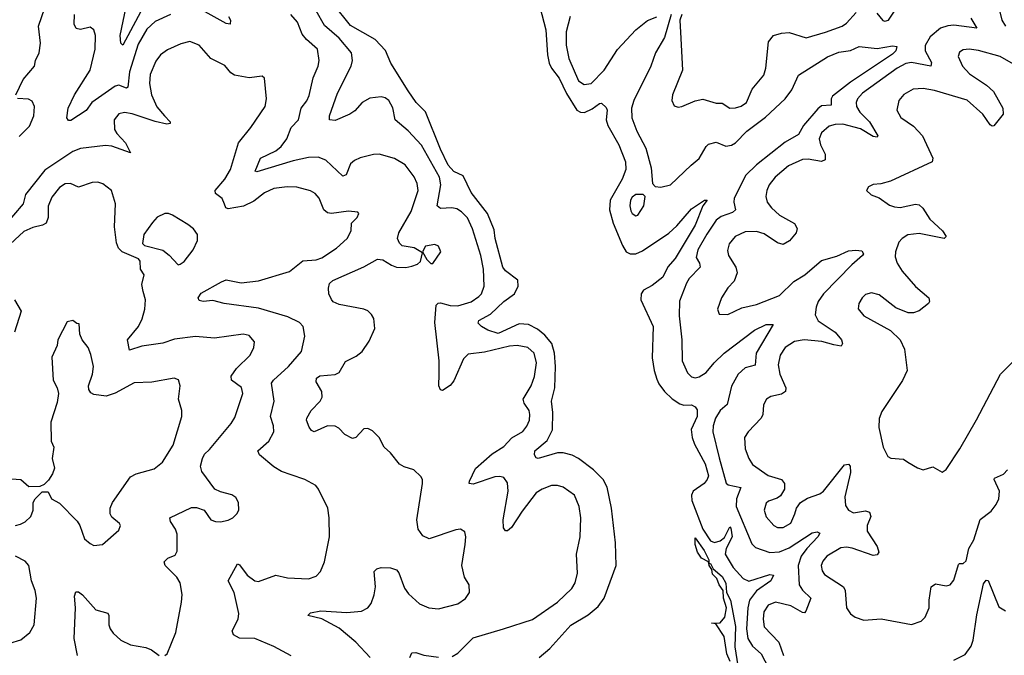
# Model space of a CAD drawing. Extents: x 1550320 to 1685906, y 509093 to 640511.
# Tile 367 of 532: x 1622647 to 1627789, y 602986 to 606308. Entities that reach past the tile are written whole.
import ezdxf

# ---------------------------------------------------------------- set-up
doc = ezdxf.new("R2010")
doc.units = 0

msp = doc.modelspace()

# ---------------------------------------------------------------- linework, layer by layer
at = {"layer": '0CON20XD'}
for points in [[(1622627.1, 605915), (1622664.4, 605995), (1622724, 606065), (1622730, 606095), (1622748.9, 606135), (1622756.4, 606185), (1622745.4, 606275), (1622779.1, 606370.9), (1622800.4, 606465), (1622801.1, 606495), (1622786.7, 606545), (1622790, 606575), (1622763.3, 606593.3), (1622705, 606599.6), (1622605, 606571.8)], [(1623305, 606400), (1623185, 606174.2), (1623175.5, 606185.5), (1623172.6, 606225), (1623202.6, 606375)], [(1625360, 602975), (1625415, 603022.2), (1625525, 603143.3), (1625615, 603198.1), (1625667.8, 603242.2), (1625699.2, 603285), (1625762.5, 603455), (1625759.4, 603575), (1625736.9, 603755), (1625715.6, 603865), (1625694.2, 603905), (1625642.9, 603955), (1625564.6, 604014.6), (1625532, 604032), (1625485, 604045.5), (1625455, 604044.6), (1625355, 604015.8), (1625345, 604018.8), (1625335.8, 604035), (1625337.5, 604055), (1625401, 604109), (1625430, 604165), (1625432.1, 604255), (1625424.7, 604315), (1625441.9, 604385), (1625445.9, 604495), (1625440.3, 604565), (1625425.3, 604615.3), (1625389.8, 604659.8), (1625350.9, 604690.9), (1625305, 604716.1), (1625255, 604718.7), (1625145, 604667.5), (1625091.1, 604685), (1625058, 604705), (1625042.1, 604722.1), (1625045, 604735.7), (1625105, 604768.5), (1625175.5, 604835), (1625231.9, 604875), (1625249.5, 604915), (1625247.8, 604947.8), (1625185, 604995.8), (1625169.8, 605015), (1625130.8, 605165), (1625125, 605210), (1625090.7, 605295), (1625004, 605405), (1624963, 605493), (1624915, 605515.4), (1624885, 605548.5), (1624845, 605631.8), (1624767, 605827), (1624717.5, 605875), (1624675, 605936.4), (1624585, 606080.8), (1624557.4, 606147.4), (1624503.8, 606203.8), (1624375, 606277.3), (1624282, 606392)], [(1627123.1, 606343.1), (1627155, 606304), (1627165, 606300), (1627185, 606306), (1627242.9, 606395)], [(1623738.4, 606325), (1623747.9, 606305), (1623746, 606285), (1623725, 606287.8), (1623615, 606348.8)], [(1624905, 602980.7), (1624935, 602996.9), (1625015, 603077.1), (1625174.5, 603125.5), (1625325, 603174.4), (1625455.8, 603264.2), (1625531.1, 603335), (1625547.3, 603365), (1625560.4, 603415), (1625555.5, 603515), (1625574.6, 603605.4), (1625576.8, 603705), (1625568.5, 603765), (1625543.9, 603823.9), (1625485, 603865.6), (1625455, 603874.4), (1625425, 603874.4), (1625375, 603855.6), (1625345, 603835.5), (1625270.9, 603739.1), (1625215, 603654.2), (1625195, 603637.5), (1625185, 603636.2), (1625172.9, 603652.9), (1625171.1, 603695), (1625197.5, 603845), (1625195, 603887.5), (1625175, 603915.6), (1625155, 603920.9), (1625128.5, 603918.5), (1625015, 603880.5), (1624995, 603883.8), (1624996, 603896), (1625027.4, 603962.6), (1625115, 604038.9), (1625175, 604078.2), (1625217.1, 604122.9), (1625274.6, 604155.4), (1625296.1, 604183.9), (1625309.1, 604215), (1625311.8, 604245), (1625307.3, 604265), (1625281.5, 604305), (1625275.6, 604325), (1625318.8, 604395), (1625335.9, 604444.1), (1625346, 604515), (1625334.5, 604565), (1625300, 604595), (1625245, 604606.2), (1625205, 604602.7), (1625075, 604570), (1624989.1, 604560.9), (1624965, 604536.2), (1624915, 604421.4), (1624895, 604395.8), (1624855, 604371.2), (1624844.2, 604374.2), (1624836, 604395), (1624837.1, 604455), (1624837.7, 604525), (1624815.8, 604725), (1624822.9, 604817.1), (1624833.3, 604826.7), (1624845, 604827.7), (1624895, 604814), (1624935, 604812), (1625005, 604833.9), (1625045, 604862), (1625058.5, 604875), (1625072.5, 604915), (1625070, 605005), (1625055.9, 605075), (1625011.8, 605215), (1624985, 605272.2), (1624955, 605304.5), (1624929.5, 605319.5), (1624904.6, 605325.4), (1624845, 605321.8), (1624827.8, 605335), (1624846.7, 605445), (1624838.8, 605485), (1624745, 605652.2), (1624675, 605727.8), (1624608.1, 605785), (1624595, 605846.7), (1624575.6, 605885), (1624555, 605900), (1624535, 605905.5), (1624475, 605898.2), (1624435, 605875.5), (1624397.6, 605832.4), (1624370.8, 605815), (1624295, 605780.6), (1624264.4, 605784.4), (1624265.7, 605805), (1624307.3, 605925), (1624378.5, 606065), (1624384.5, 606095), (1624379.1, 606135), (1624315, 606211.3), (1624238.1, 606278.1), (1624194.8, 606354.8)], [(1625363.8, 606375), (1625394.8, 606255), (1625403, 606125), (1625411.4, 606081.4), (1625424.3, 606054.3), (1625465, 606002.1), (1625501.9, 605921.8), (1625556.5, 605835), (1625575, 605824.6), (1625596, 605824), (1625637.5, 605842.5), (1625675, 605870.8), (1625685, 605871.2), (1625709.3, 605849.3), (1625714.4, 605835), (1625709.1, 605785), (1625717.9, 605755), (1625775.3, 605655), (1625810.8, 605565), (1625812.9, 605525), (1625793.7, 605475), (1625730.8, 605365), (1625726.5, 605315), (1625745.7, 605245.7), (1625795, 605128.9), (1625815, 605095.5), (1625835, 605084), (1625865, 605085.3), (1625899, 605101), (1626037, 605193), (1626078.5, 605231.5), (1626155, 605320), (1626222.5, 605365), (1626236.7, 605365), (1626214.2, 605335.8), (1626174.7, 605235), (1626070.4, 605059.6), (1626032.5, 605017.5), (1626005, 604961.8), (1625950.3, 604919.7), (1625905.5, 604895), (1625893.4, 604875), (1625890.9, 604845), (1625955.9, 604705), (1625949.5, 604540.5), (1625960.5, 604475), (1625975, 604430), (1625985.4, 604405), (1626015, 604364.5), (1626055, 604327.3), (1626095, 604301.5), (1626115, 604294.5), (1626155.8, 604295.8), (1626174.2, 604285), (1626185, 604270), (1626185.3, 604235), (1626153.4, 604166.6), (1626158.8, 604125), (1626170.5, 604090.5), (1626226.4, 603986.4), (1626244.3, 603925), (1626237.8, 603905), (1626221, 603885), (1626164.8, 603845), (1626156.2, 603823.8), (1626157.3, 603795), (1626215, 603645.3), (1626255, 603584), (1626275, 603575.6), (1626305, 603585.2), (1626327.2, 603602.8), (1626355, 603657.1), (1626360.2, 603650.2), (1626367.3, 603605), (1626336.4, 603545), (1626331.1, 603515), (1626372.9, 603445), (1626425, 603387.3), (1626455, 603374.8), (1626565, 603409.4), (1626583.3, 603405), (1626569.2, 603375), (1626495, 603323.5), (1626458.6, 603275), (1626449.1, 603235), (1626442.8, 603125), (1626449, 603075), (1626474.1, 603034.1), (1626520, 602995), (1626575, 602887.7)], [(1626105.1, 606335), (1626094.6, 606305), (1626100.4, 606210.4), (1626108.9, 606045), (1626055.8, 605915), (1626052, 605885), (1626065, 605857.5), (1626085, 605851.2), (1626105, 605854), (1626175, 605884.4), (1626215, 605892.9), (1626285, 605871.9), (1626315, 605871.1), (1626355, 605845.6), (1626385, 605846.9), (1626414.5, 605855.5), (1626442, 605875), (1626472.5, 605945), (1626532.4, 606017.6), (1626544.5, 606055.5), (1626558.3, 606191.7), (1626584.5, 606225.5), (1626625, 606238.6), (1626665, 606240.8), (1626755, 606214.2), (1626855, 606242.1), (1626942, 606275), (1626965, 606290), (1627014.7, 606345.3)], [(1627764.3, 606355.7), (1627775.6, 606305), (1627794.4, 606275)], [(1623435, 606334.5), (1623355, 606299.2), (1623311.9, 606258.1), (1623265, 606180), (1623220, 606035), (1623211.9, 605955), (1623205, 605949.5), (1623165, 605965.9), (1623145, 605960.3), (1623023.8, 605876.2), (1622995, 605833.8), (1622955, 605806.7), (1622915, 605781.2), (1622901.7, 605781.7), (1622894, 605795), (1622900.8, 605845), (1622934.2, 605915), (1623014.7, 606045), (1623041.2, 606155), (1623043.5, 606225), (1623034.5, 606254.5), (1623015, 606269.4), (1622965, 606256.9), (1622941.9, 606261.9), (1622931.6, 606285), (1622933.1, 606335)], [(1624477.3, 602975), (1624401.8, 603055), (1624315, 603128.1), (1624225, 603177.7), (1624152.5, 603195), (1624165, 603209.2), (1624220.4, 603219.6), (1624355, 603209.4), (1624432.7, 603217.3), (1624465.7, 603235), (1624483.1, 603256.9), (1624498.3, 603301.7), (1624504.5, 603345), (1624497.5, 603425), (1624511.7, 603438.3), (1624534.6, 603445.4), (1624584.4, 603444.4), (1624615, 603434), (1624627, 603417), (1624657.3, 603337.3), (1624677.9, 603307.9), (1624735, 603255.7), (1624784.4, 603234.4), (1624835, 603230), (1624935, 603256.2), (1624975, 603283.8), (1624996.2, 603315), (1624993.8, 603355), (1624970.8, 603395), (1624956.9, 603455), (1624974.3, 603565), (1624977.1, 603605), (1624972.3, 603632.3), (1624950, 603645), (1624925, 603642.5), (1624785, 603594.4), (1624751.7, 603611.7), (1624728, 603645), (1624721.4, 603695), (1624750.8, 603885), (1624750, 603905), (1624741.4, 603921.4), (1624705, 603956), (1624655, 603970.8), (1624631.2, 603985), (1624584.2, 604044.2), (1624551.2, 604075), (1624524.2, 604124.2), (1624488.8, 604158.8), (1624465, 604171.2), (1624445, 604170), (1624402.5, 604125), (1624385, 604120), (1624345, 604141.2), (1624313.7, 604173.7), (1624294.5, 604184.5), (1624253.9, 604186.1), (1624185, 604154.4), (1624170.9, 604160.9), (1624158.6, 604178.6), (1624144.3, 604215), (1624145.8, 604225), (1624170, 604265), (1624217.1, 604315), (1624226.2, 604335), (1624224.6, 604365), (1624195.5, 604415), (1624196.7, 604435), (1624215, 604447.2), (1624295, 604454.6), (1624315.8, 604465), (1624348.1, 604521.9), (1624405, 604549.6), (1624435.6, 604575), (1624472.6, 604627.4), (1624501.1, 604695), (1624496.2, 604746.2), (1624485, 604767.5), (1624465.9, 604785.9), (1624445, 604796.2), (1624315, 604820), (1624285, 604834.1), (1624274.6, 604845.4), (1624262.4, 604875), (1624260.6, 604905), (1624265, 604928.9), (1624281.9, 604945), (1624445, 605016.4), (1624515, 605056.7), (1624543.6, 605053.6), (1624588.8, 605025), (1624615, 605015.7), (1624663, 605013), (1624695, 605019.4), (1624725, 605030.8), (1624740, 605045), (1624750, 605090), (1624706.4, 605116.4), (1624645, 605127.1), (1624630.2, 605140.2), (1624620, 605165), (1624626.5, 605195), (1624690.8, 605305), (1624728.9, 605415), (1624722.4, 605452.4), (1624707.3, 605487.3), (1624660.4, 605550.4), (1624605, 605582.9), (1624525, 605605.5), (1624495, 605603.3), (1624425, 605585.8), (1624395, 605572), (1624375.5, 605554.5), (1624351.8, 605498.2), (1624335, 605490.6), (1624245, 605574.5), (1624205, 605590.4), (1624155, 605588.5), (1624075, 605571.2), (1623885, 605513.8), (1623876.7, 605516.7), (1623905.2, 605584.8), (1623985, 605622.9), (1624012.2, 605645), (1624041.6, 605685), (1624065, 605744.5), (1624103.8, 605785), (1624116.4, 605845), (1624145.9, 605884.1), (1624158, 605912), (1624178.9, 606005), (1624206.1, 606065), (1624210.4, 606095), (1624202.2, 606155), (1624145.2, 606205.2), (1624122.8, 606232.8), (1624097.9, 606295), (1624062.5, 606335)], [(1625522.5, 606325), (1625501.1, 606245), (1625501.3, 606175), (1625514.6, 606105), (1625565, 605987.8), (1625595, 605970), (1625631.2, 605975), (1625699.3, 606045), (1625768.4, 606151.6), (1625864.3, 606255.7), (1625925, 606303.3), (1625975, 606322.5)], [(1626050, 606335), (1626015, 606215.5), (1625967.6, 606135), (1625942.8, 606065), (1625854, 605885), (1625842.7, 605845), (1625843.8, 605795), (1625870.4, 605725), (1625916.3, 605636.3), (1625945.5, 605534.5), (1625952.5, 605452.5), (1625965, 605436.7), (1625995, 605432.5), (1626045, 605444.3), (1626152.9, 605547.1), (1626195, 605582.5), (1626231.4, 605645), (1626245, 605657.1), (1626285, 605667.3), (1626335, 605647.2), (1626365, 605653.2), (1626386.1, 605665), (1626444.1, 605725), (1626541.2, 605798.8), (1626644.2, 605895), (1626679, 605941), (1626715, 606017.5), (1626865.8, 606114.2), (1626925, 606138), (1626985, 606146.8), (1627031.7, 606168.3), (1627125, 606157.5), (1627205, 606171.4), (1627227.7, 606167.7), (1627222.5, 606145), (1627205, 606128.1), (1626985, 605981), (1626891.3, 605908.7), (1626884.7, 605895), (1626885, 605861.9), (1626835, 605858.3), (1626815, 605842.6), (1626739.8, 605755), (1626715, 605708.9), (1626645, 605668.8), (1626495, 605550), (1626439.2, 605495), (1626377.6, 605375), (1626375.9, 605355), (1626386, 605314), (1626369.4, 605300.6), (1626310.8, 605279.2), (1626285, 605260.4), (1626235, 605187.9), (1626188.6, 605105), (1626180.7, 605065), (1626197.7, 605035), (1626201.2, 605015), (1626143.7, 604956.3), (1626129.5, 604930.5), (1626092.6, 604837.4), (1626090.8, 604760.8), (1626104.6, 604635), (1626106.8, 604525), (1626135, 604463.1), (1626155, 604442.5), (1626175, 604437.1), (1626195, 604441.2), (1626232.7, 604465), (1626273.3, 604515), (1626326.1, 604565), (1626485, 604685.9), (1626545, 604714.5), (1626582.5, 604715), (1626493.8, 604565), (1626487.8, 604502.2), (1626435, 604488.8), (1626400, 604455), (1626365, 604392.5), (1626342, 604298), (1626305, 604265.5), (1626280.8, 604225), (1626268.2, 604185), (1626267.1, 604155), (1626299.3, 604019.3), (1626336, 603886), (1626346.9, 603876.9), (1626413.1, 603863.1), (1626391.1, 603805), (1626388.8, 603765), (1626469.7, 603569.7), (1626489.1, 603549.1), (1626564.2, 603524.2), (1626615, 603526.8), (1626665, 603548.4), (1626785, 603626.5), (1626811.8, 603631.8), (1626825.6, 603625), (1626815.9, 603605), (1626757, 603545), (1626727.7, 603505), (1626711.9, 603455), (1626717.2, 603355), (1626735, 603326.1), (1626778.5, 603285), (1626752.5, 603217.5), (1626745, 603208.6), (1626735, 603210), (1626674.2, 603245), (1626595, 603264.7), (1626555, 603248.8), (1626533.1, 603213.1), (1626529.1, 603175), (1626534.7, 603134.7), (1626611.6, 603055), (1626636.1, 602985)], [(1627615, 606315.4), (1627645.4, 606264.6), (1627525, 606279), (1627493.4, 606276.6), (1627455, 606263.7), (1627401, 606219), (1627375, 606173.8), (1627375.8, 606145), (1627408.6, 606085), (1627405.8, 606065), (1627305, 606084.3), (1627275, 606079.7), (1627230, 606055), (1627048.9, 605925), (1627022.7, 605895), (1627015.5, 605875), (1627016.4, 605855), (1627033.8, 605825), (1627084.3, 605774.3), (1627128.2, 605701.8), (1627125.4, 605694.6), (1627105, 605697.1), (1627038.4, 605738.4), (1626945, 605762.7), (1626905, 605760.8), (1626875, 605750.9), (1626835, 605716.9), (1626822.5, 605685), (1626829.2, 605655), (1626853.5, 605605), (1626854.3, 605575), (1626835, 605567.3), (1626765, 605579.3), (1626735, 605577.9), (1626661.9, 605545), (1626592.7, 605485), (1626561.9, 605445), (1626548.1, 605415), (1626544.4, 605385), (1626550.5, 605355), (1626572.5, 605325), (1626615, 605286.7), (1626693.6, 605243.6), (1626707.3, 605217.3), (1626701.9, 605195), (1626667.1, 605152.9), (1626635, 605133.5), (1626605, 605142.2), (1626535, 605189.6), (1626495, 605201.5), (1626435, 605200), (1626382.9, 605175), (1626352.4, 605137.6), (1626342.8, 605102.8), (1626348.5, 605075), (1626386.4, 605015), (1626393.5, 604985), (1626377.9, 604942.1), (1626345, 604906.2), (1626312, 604855), (1626291.2, 604795), (1626299.3, 604769.3), (1626345, 604768), (1626418, 604802), (1626495, 604820), (1626615, 604866.2), (1626689.2, 604940.8), (1626746.5, 604975), (1626835, 605050.5), (1626915, 605073.2), (1626975, 605099.6), (1627014.3, 605104.3), (1627045, 605100), (1627053.3, 605085), (1627048.8, 605075), (1626992.9, 605027.1), (1626845, 604876.2), (1626817.5, 604835), (1626806.2, 604805), (1626801.8, 604765), (1626816.4, 604735), (1626905.2, 604675.2), (1626938.9, 604635), (1626944.2, 604615.8), (1626937.3, 604602.7), (1626898.4, 604608.4), (1626836.4, 604626.4), (1626744.2, 604635.8), (1626693.2, 604626.8), (1626645, 604595.6), (1626619.1, 604555), (1626608.5, 604505), (1626616.6, 604455), (1626648.7, 604385), (1626645.5, 604365), (1626625, 604350.4), (1626570.5, 604339.5), (1626547.1, 604325), (1626531.1, 604295), (1626527.3, 604245), (1626520, 604225), (1626450.8, 604155), (1626433.1, 604125), (1626436.4, 604066.4), (1626454.4, 604015), (1626474.1, 603984.1), (1626555.4, 603925.4), (1626626, 603906), (1626641.1, 603885), (1626641.1, 603855), (1626619.6, 603820.4), (1626602.6, 603807.4), (1626557.5, 603792.5), (1626545, 603781.2), (1626534.5, 603745), (1626545, 603710.8), (1626585, 603664.4), (1626605, 603654.5), (1626633.6, 603653.6), (1626675, 603677.1), (1626695.8, 603725.8), (1626704.5, 603755.5), (1626725.5, 603784.5), (1626761.7, 603808.3), (1626825, 603830), (1626844.2, 603845), (1626955, 603981.2), (1626975, 603986.2), (1626984.2, 603974.2), (1626985, 603942.5), (1626956.1, 603815), (1626959.8, 603769.8), (1626974.7, 603744.7), (1627001.6, 603731.6), (1627065, 603741.1), (1627084.6, 603734.6), (1627092.5, 603712.5), (1627072.3, 603665), (1627072.9, 603635), (1627125.8, 603555), (1627133.8, 603525), (1627125, 603511.2), (1627105, 603507.5), (1626995, 603546.7), (1626965, 603551.5), (1626935, 603548.2), (1626862.9, 603505), (1626841.5, 603478.5), (1626832.9, 603455), (1626838, 603428), (1626849.3, 603409.3), (1626948.9, 603345), (1626957.3, 603325), (1626964.3, 603235), (1626985, 603204), (1627010, 603185), (1627055, 603169.4), (1627146.8, 603176.8), (1627305, 603148), (1627354.2, 603165.8), (1627375, 603186.2), (1627397.5, 603235), (1627396.2, 603275), (1627406.7, 603345), (1627429.3, 603360.7), (1627485, 603350), (1627505.6, 603354.4), (1627525, 603380), (1627549.2, 603460.8), (1627555, 603466.2), (1627575, 603466), (1627590.5, 603479.5), (1627603.3, 603545), (1627630.2, 603589.8), (1627663.2, 603696.8), (1627720.6, 603739.4), (1627746.9, 603775), (1627760.4, 603805), (1627763.8, 603845), (1627736, 603905), (1627738, 603912), (1627785, 603933.3), (1627805, 603955.8)], [(1624065, 603929.2), (1624015, 603946.7), (1623975, 603971.5), (1623900, 604035), (1623891.2, 604055), (1623947.5, 604105), (1623974.4, 604155), (1623972.5, 604185), (1623957.3, 604235), (1623975.5, 604315), (1623961.7, 604408.3), (1623972.2, 604425), (1624051.4, 604495), (1624119.2, 604575), (1624135.7, 604655), (1624127.5, 604705), (1624108, 604725), (1624048, 604755), (1623895, 604800.2), (1623714.6, 604824.6), (1623655, 604840), (1623605, 604836.2), (1623585, 604841.2), (1623578.8, 604855), (1623595, 604878.6), (1623701.6, 604938.4), (1623725, 604948.9), (1623803.4, 604933.4), (1623895, 604942.8), (1624056.9, 604993.1), (1624125, 605048.5), (1624195, 605052.5), (1624225, 605062.9), (1624301.4, 605115), (1624356.7, 605165), (1624377.8, 605205), (1624379.2, 605245), (1624408.8, 605275), (1624417.5, 605295), (1624412.5, 605302.5), (1624365, 605306.9), (1624275, 605295.6), (1624255, 605298.1), (1624234.6, 605314.6), (1624211.1, 605375), (1624189.5, 605399.5), (1624165, 605414.4), (1624095, 605433.6), (1624044.5, 605434.5), (1623974.7, 605425.3), (1623925, 605402.7), (1623869.5, 605360.5), (1623816.4, 605333.6), (1623735, 605320), (1623724.5, 605325), (1623716.4, 605343.6), (1623705, 605374.4), (1623670, 605400), (1623668.8, 605415), (1623718.9, 605475), (1623747.3, 605525), (1623789.5, 605665), (1623855, 605744.2), (1623929.4, 605855), (1623936.7, 605895), (1623925, 606002.5), (1623913.3, 606013.3), (1623845, 606004), (1623768.3, 606018.3), (1623750.3, 606030.3), (1623718.3, 606068.3), (1623644.6, 606104.6), (1623585, 606174.2), (1623535, 606194.4), (1623487.8, 606182.2), (1623418.9, 606151.1), (1623382.5, 606125), (1623357.8, 606092.2), (1623328.5, 606021.5), (1623324.7, 605974.7), (1623334.6, 605915), (1623363.3, 605853.3), (1623404.2, 605805), (1623433.3, 605775), (1623432.5, 605765), (1623415, 605762), (1623355, 605775.5), (1623235, 605816.2), (1623195, 605823.5), (1623165, 605816.9), (1623141.1, 605785), (1623142.7, 605735), (1623154.1, 605714.1), (1623200, 605665), (1623225, 605612.5), (1623127.5, 605647.5), (1623095, 605651.3), (1622965, 605634.6), (1622925, 605618.5), (1622778.6, 605521.4), (1622677.6, 605395), (1622664.5, 605345), (1622565, 605228.2)], [(1627895, 606042.5), (1627767.5, 606115), (1627655, 606147.9), (1627605, 606154.4), (1627575, 606150), (1627555, 606138.8), (1627547.5, 606115), (1627570, 606065), (1627606.9, 606025), (1627695.8, 605965.8), (1627732.9, 605932.9), (1627781.4, 605845), (1627782.5, 605815), (1627735, 605753.3), (1627725, 605751.2), (1627715, 605758.8), (1627676.9, 605815), (1627595, 605887.1), (1627425, 605937.7), (1627365, 605949.1), (1627313.3, 605945), (1627265, 605917.1), (1627238.6, 605885), (1627227.5, 605835), (1627247.9, 605797.9), (1627315, 605751.4), (1627361.7, 605701.7), (1627415.5, 605585), (1627412.9, 605565), (1627195, 605464.2), (1627145, 605450), (1627105, 605447.5), (1627080, 605435), (1627070, 605415), (1627093, 605393), (1627135, 605376.7), (1627188.8, 605338.8), (1627215, 605330), (1627245, 605326.7), (1627325, 605344.4), (1627345, 605340.6), (1627363, 605323), (1627400.5, 605265), (1627465.7, 605205), (1627486, 605175), (1627475, 605164.3), (1627345, 605190.8), (1627285, 605184.5), (1627255, 605164.5), (1627238.5, 605145), (1627220.5, 605095), (1627218.8, 605068.8), (1627228.8, 605035), (1627255, 604994.4), (1627325, 604913.1), (1627394.3, 604855), (1627398.1, 604835), (1627392.9, 604825), (1627345, 604786.7), (1627315, 604776.7), (1627286.8, 604776.8), (1627221.7, 604801.7), (1627135, 604870), (1627095, 604880), (1627065, 604872.5), (1627046, 604855), (1627028.8, 604825), (1627026.4, 604796.4), (1627055, 604761.2), (1627194.2, 604684.2), (1627245.6, 604635.6), (1627267.2, 604587.2), (1627281.8, 604475), (1627258.1, 604421.9), (1627149.7, 604260.3), (1627135.7, 604224.3), (1627133, 604177), (1627157.1, 604075), (1627180, 604025), (1627196, 604016), (1627262.3, 604012.3), (1627285, 603996.7), (1627335, 603966.7), (1627365, 603956.2), (1627415, 603971.2), (1627465, 603943.8), (1627485, 603956.7), (1627557.1, 604065), (1627643.4, 604216.6), (1627768.6, 604455), (1627878, 604565)], [(1622645, 605698), (1622697.7, 605752.3), (1622721.2, 605805), (1622724.5, 605854.5), (1622712.9, 605882.9), (1622692.3, 605892.3), (1622635.6, 605895.6)], [(1623405, 602986), (1623418, 602995), (1623461.9, 603105), (1623492.2, 603265), (1623495.6, 603305), (1623484.4, 603365), (1623467.1, 603395), (1623407.5, 603455), (1623400.8, 603475), (1623421.2, 603495), (1623459.5, 603510.5), (1623470, 603530), (1623469.7, 603619.7), (1623461.4, 603645), (1623434.3, 603685), (1623432, 603705), (1623545, 603758.6), (1623569.7, 603759.7), (1623611.2, 603745), (1623645, 603694), (1623670, 603685), (1623695, 603684.2), (1623735, 603692.5), (1623760, 603705), (1623781.2, 603725), (1623791.2, 603745), (1623789.2, 603785), (1623775, 603811.2), (1623755, 603825.8), (1623695, 603840.8), (1623665.5, 603855.5), (1623597.6, 603947.6), (1623591.5, 603975), (1623601.2, 604015), (1623612.4, 604037.6), (1623637.6, 604062.4), (1623751.9, 604198.1), (1623769.9, 604230.1), (1623812.5, 604355), (1623805.3, 604385.3), (1623752.5, 604425), (1623752.2, 604445), (1623779.5, 604485), (1623850.6, 604555), (1623870.6, 604595), (1623872.5, 604625), (1623845, 604657.1), (1623815, 604665.6), (1623665, 604644.6), (1623565, 604653.3), (1623455, 604638.2), (1623395, 604617.1), (1623285, 604601.6), (1623221.1, 604581.1), (1623210.5, 604635), (1623266.7, 604705), (1623286.9, 604745), (1623301.5, 604795), (1623304.4, 604845), (1623291.7, 604888.3), (1623285.7, 604925), (1623296.7, 604975), (1623277.5, 605005), (1623277, 605047), (1623268.3, 605058.3), (1623182.5, 605095), (1623163.3, 605115), (1623152.7, 605142.7), (1623141.9, 605225), (1623148.1, 605345), (1623126, 605415), (1623080.9, 605450.9), (1623055, 605459.2), (1623025, 605457.1), (1622955, 605432.5), (1622912.7, 605452.7), (1622885, 605450), (1622855, 605430.6), (1622815, 605381.2), (1622796.3, 605333.7), (1622795.5, 605275), (1622785.4, 605244.6), (1622766.2, 605233.8), (1622715, 605222.9), (1622669.4, 605200.6), (1622574.5, 605115)], [(1625865, 605283.3), (1625875, 605286.7), (1625905.7, 605335), (1625913.6, 605383.6), (1625903.9, 605393.9), (1625865, 605394.2), (1625845, 605380.8), (1625836.7, 605365), (1625833.5, 605335), (1625839.1, 605309.1), (1625845.8, 605295.8), (1625865, 605283.3)], [(1623475, 605026.7), (1623485, 605030), (1623505.8, 605045), (1623552.9, 605105), (1623575.7, 605155), (1623575.7, 605185), (1623555.4, 605215.4), (1623525, 605237.5), (1623445, 605287.5), (1623425, 605296), (1623405, 605295.8), (1623365, 605275.7), (1623340.9, 605249.1), (1623296.2, 605185), (1623288.3, 605138.3), (1623298.3, 605128.3), (1623395, 605102.9), (1623428.3, 605078.3), (1623475, 605026.7)], [(1624805, 605033.3), (1624846, 605095), (1624835, 605123.8), (1624815, 605132.5), (1624765.8, 605124.2), (1624750, 605095), (1624773.3, 605055), (1624795, 605033.8), (1624805, 605033.3)], [(1622619.2, 604845), (1622654.6, 604785), (1622619.4, 604675)], [(1622625, 603664.2), (1622651.2, 603671.2), (1622675, 603683.3), (1622705, 603712.5), (1622716.7, 603745), (1622717.5, 603785), (1622727.5, 603805), (1622765, 603840), (1622795, 603840), (1622812.5, 603805), (1622855, 603781.2), (1622947.9, 603687.9), (1622962, 603665), (1622985.9, 603595.9), (1623015, 603571.2), (1623035, 603561.2), (1623080, 603565), (1623165, 603641.2), (1623173.8, 603665), (1623168.8, 603675), (1623128.8, 603708.8), (1623120, 603725), (1623120, 603755), (1623131.4, 603785), (1623225, 603919.4), (1623255, 603934.4), (1623349.8, 603960.2), (1623392.9, 603995), (1623447.8, 604085), (1623494.2, 604235), (1623494.2, 604265), (1623477.1, 604325), (1623484.3, 604395), (1623475.6, 604425.6), (1623454.2, 604434.2), (1623336.4, 604413.6), (1623245, 604410.5), (1623145, 604356.4), (1623099.3, 604340.7), (1623035, 604350), (1623018.3, 604358.3), (1623007.5, 604375), (1623005.8, 604395), (1623028.1, 604455), (1623032.5, 604495), (1623018.1, 604558.1), (1623004, 604595), (1622973.8, 604635), (1622961.2, 604665), (1622958.3, 604718.3), (1622945, 604720), (1622925, 604736.7), (1622895, 604728.8), (1622846, 604635), (1622842, 604605), (1622814.3, 604545), (1622822.5, 604425), (1622842.5, 604385), (1622849.2, 604355), (1622842.7, 604307.3), (1622809.2, 604205), (1622811.2, 604105), (1622826, 604075), (1622816.7, 604015), (1622828.8, 603965), (1622818.8, 603935), (1622798.3, 603901.7), (1622775, 603880), (1622751.7, 603868.3), (1622695, 603867.5), (1622653.9, 603903.9), (1622605, 603907.5)], [(1624065, 602984.2), (1623975, 603032.9), (1623875, 603074), (1623795, 603075.6), (1623763, 603093), (1623757.1, 603115), (1623787.5, 603175), (1623791.1, 603205), (1623767.9, 603315), (1623735.7, 603375), (1623785, 603464), (1623795, 603459.2), (1623835.2, 603405.2), (1623875, 603376.5), (1623895, 603371.5), (1623985, 603405.6), (1624045, 603391.1), (1624155, 603386), (1624195, 603400), (1624218.6, 603425), (1624238.9, 603475), (1624264.2, 603605), (1624262.9, 603705), (1624255.6, 603755), (1624208, 603855), (1624193.2, 603873.2), (1624136.7, 603905), (1624065, 603929.2)], [(1626358.2, 602955), (1626340.5, 602995), (1626325.5, 603085), (1626281.7, 603151.7), (1626260, 603155), (1626305, 603157.1), (1626329.2, 603185), (1626338.2, 603235), (1626321.8, 603285), (1626320.9, 603325), (1626299.5, 603355), (1626287.6, 603387.6), (1626265, 603410.8), (1626261.4, 603435), (1626247.5, 603455), (1626245.6, 603466.3), (1626244.2, 603474.2), (1626208.5, 603495), (1626187.5, 603525), (1626174.2, 603565), (1626175, 603601.2), (1626222.4, 603535), (1626245.4, 603485), (1626245.6, 603466.3), (1626255, 603465.7), (1626268.6, 603438.6), (1626315, 603397.9), (1626335, 603363.8), (1626338.8, 603315), (1626359.5, 603275), (1626385, 603136.7), (1626381.2, 603031.2), (1626405.8, 602875)], [(1622595, 603050.6), (1622653, 603067), (1622700, 603105), (1622722.5, 603145), (1622735.6, 603285.6), (1622728.6, 603325), (1622708.1, 603375), (1622695, 603455.8), (1622675, 603478.5), (1622625, 603504.5)], [(1627525, 602961.2), (1627585, 602990.8), (1627615.3, 603035), (1627626.8, 603065), (1627645, 603198.8), (1627679.8, 603360.2), (1627695, 603378.8), (1627705, 603377.5), (1627760.2, 603240.2), (1627795, 603218.5)], [(1622948.8, 602985), (1622931.8, 603075), (1622939.1, 603235), (1622933.9, 603296.1), (1622940.9, 603319.1), (1622955, 603318.9), (1622975, 603302.9), (1623045, 603223.5), (1623107.3, 603207.3), (1623113.1, 603195), (1623112.5, 603145), (1623120, 603125), (1623135, 603102.9), (1623175.7, 603065), (1623225, 603040.9), (1623305, 603027.3), (1623334.6, 603014.6), (1623375, 602986)], [(1624684.2, 602975), (1624695, 602998.8), (1624715, 603000.8), (1624757.3, 602987.3), (1624835, 602977.1)]]:
    msp.add_lwpolyline(points, dxfattribs=at)

doc.saveas('drawing.dxf')
